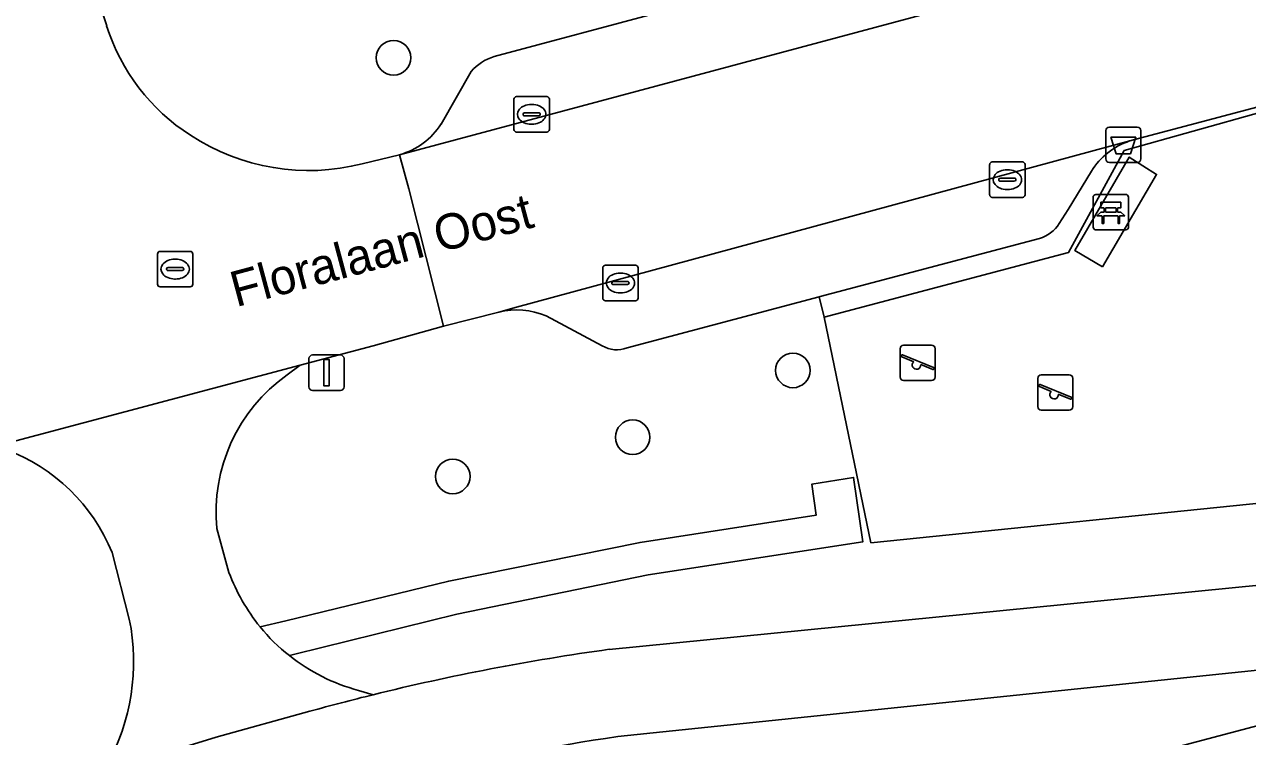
# Model space of a CAD drawing. Extents: x 162542 to 163147, y 380779 to 381521.
# Drawn here: x 162856.27 to 162890.84, y 380847.34 to 380867.46 of the extents above; entities that cross this region are included whole.
import ezdxf

# ---------------------------------------------------------------- set-up
doc = ezdxf.new("R2010")
doc.units = 0
for name, color, linetype in [('IMGEO_Afvalbak', 7, 'Continuous'), ('IMGEO_Bank', 7, 'Continuous'), ('IMGEO_Berm_groen', 7, 'Continuous'), ('IMGEO_Boom', 7, 'Continuous'), ('IMGEO_Fietspad_gesloten', 7, 'Continuous'), ('IMGEO_Fietspad_open', 7, 'Continuous'), ('IMGEO_Hek', 7, 'Continuous'), ('IMGEO_Kolk', 7, 'Continuous'), ('IMGEO_Lichtmast', 7, 'Continuous'), ('IMGEO_Openbare_ruimte_label', 7, 'Continuous'), ('IMGEO_Parkeervlak_open', 7, 'Continuous'), ('IMGEO_Rijbaan_lokaal_gesloten', 7, 'Continuous'), ('IMGEO_Rijbaan_lokaal_open', 7, 'Continuous'), ('IMGEO_Rioolput', 7, 'Continuous'), ('IMGEO_Speelvoorziening', 7, 'Continuous'), ('IMGEO_Terreindeel_zand', 7, 'Continuous'), ('IMGEO_Voetpad_open', 7, 'Continuous')]:
    doc.layers.add(name, color=color, linetype=linetype)

msp = doc.modelspace()

# ---------------------------------------------------------------- linework, layer by layer
at = {"layer": 'IMGEO_Afvalbak'}
for p, q in [((162886.838, 380863.663), (162886.838, 380864.463)), ((162886.838, 380864.463), (162886.838, 380863.663)), ((162886.938, 380864.563), (162887.728, 380864.563)), ((162887.728, 380864.563), (162886.938, 380864.563)), ((162887.828, 380864.463), (162887.828, 380863.663)), ((162887.828, 380863.663), (162887.828, 380864.463)), ((162887.728, 380863.563), (162886.938, 380863.563)), ((162886.938, 380863.563), (162887.728, 380863.563))]:
    msp.add_line(p, q, dxfattribs=at)
msp.add_lwpolyline([(162886.981, 380864.277), (162887.685, 380864.277), (162887.536, 380863.807), (162887.13, 380863.807), (162886.981, 380864.277)], dxfattribs=at)
for centre, start, end in [((162886.938, 380864.463), 90, 180), ((162886.938, 380864.463), 90, 180), ((162887.728, 380864.463), 0, 90), ((162887.728, 380864.463), 360, 90), ((162886.938, 380863.663), 180, 270), ((162886.938, 380863.663), 180, 270), ((162887.728, 380863.663), 270, 0), ((162887.728, 380863.663), 270, 0)]:
    msp.add_arc(centre, 0.1, start, end, dxfattribs=at)
at = {"layer": 'IMGEO_Bank'}
for p, q in [((162886.556, 380862.659), (162887.397, 380862.659)), ((162887.397, 380862.659), (162886.556, 380862.659)), ((162886.481, 380861.734), (162886.481, 380862.575)), ((162886.481, 380862.575), (162886.481, 380861.734)), ((162886.79, 380862.165), (162886.79, 380862.271)), ((162886.834, 380862.271), (162886.834, 380862.165)), ((162887.122, 380862.277), (162886.84, 380862.277)), ((162887.128, 380862.165), (162887.128, 380862.271)), ((162887.172, 380862.271), (162887.172, 380862.165)), ((162887.481, 380862.584), (162887.481, 380861.743)), ((162887.481, 380861.743), (162887.481, 380862.584)), ((162887.178, 380862.057), (162886.785, 380862.057)), ((162886.84, 380862.159), (162887.122, 380862.159)), ((162887.406, 380861.659), (162886.565, 380861.659)), ((162886.565, 380861.659), (162887.406, 380861.659))]:
    msp.add_line(p, q, dxfattribs=at)
for points in [[(162886.784, 380862.277), (162886.698, 380862.277), (162886.698, 380862.438), (162887.261, 380862.438), (162887.261, 380862.277), (162887.178, 380862.277)], [(162886.728, 380862.057), (162886.586, 380862.057), (162886.698, 380862.159), (162886.784, 380862.159)], [(162886.778, 380862.05), (162886.778, 380861.843), (162886.735, 380861.843), (162886.735, 380862.05)], [(162887.178, 380862.159), (162887.261, 380862.159), (162887.373, 380862.057), (162887.234, 380862.057)], [(162887.228, 380862.05), (162887.228, 380861.843), (162887.184, 380861.843), (162887.184, 380862.05)]]:
    msp.add_lwpolyline(points, dxfattribs=at)
for centre, radius, start, end in [((162886.559, 380862.581), 0.0779, 92.4484, 184.2845), ((162886.559, 380862.581), 0.0779, 92.4484, 184.2845), ((162887.403, 380862.581), 0.0779, 2.4484, 94.2845), ((162887.403, 380862.581), 0.0779, 2.4484, 94.2845), ((162886.783, 380862.27), 0.00671, 2.8957, 87.1043), ((162886.84, 380862.27), 0.00671, 92.8957, 177.1043), ((162887.122, 380862.27), 0.00671, 2.8957, 87.1043), ((162887.179, 380862.27), 0.00671, 92.8957, 177.1043), ((162886.728, 380862.05), 0.00671, 2.8957, 87.1043), ((162886.785, 380862.05), 0.00671, 92.8957, 177.1043), ((162886.783, 380862.166), 0.00671, 272.8957, 357.1043), ((162886.84, 380862.166), 0.00671, 182.8957, 267.1043), ((162887.122, 380862.166), 0.00671, 272.8957, 357.1043), ((162887.179, 380862.166), 0.00671, 182.8957, 267.1043), ((162887.177, 380862.05), 0.00671, 2.8957, 87.1043), ((162887.234, 380862.05), 0.00671, 92.8957, 177.1043), ((162886.559, 380861.737), 0.0779, 182.4484, 274.2845), ((162886.559, 380861.737), 0.0779, 182.4484, 274.2845), ((162887.403, 380861.737), 0.0779, 272.4484, 4.2845), ((162887.403, 380861.737), 0.0779, 272.4484, 4.2845)]:
    msp.add_arc(centre, radius, start, end, dxfattribs=at)
at = {"layer": 'IMGEO_Berm_groen'}
for points in [[(162906.689, 380855.667), (162918.957, 380861.257), (162914.855, 380864.892), (162908.521, 380863.174), (162907.111, 380862.791), (162906.262, 380866.511), (162906.142, 380867.036), (162904.678, 380866.643), (162904.812, 380866.12), (162906.699, 380857.861), (162892.191, 380854.037), (162880.2, 380852.818), (162878.88, 380859.195)], [(162878.88, 380859.195), (162878.734, 380859.767), (162873.306, 380858.329)], [(162869.684, 380859.337), (162868.115, 380858.934), (162866.127, 380858.381), (162864.066, 380857.834), (162863.694, 380857.561)], [(162872.6, 380858.386), (162871.014, 380859.23)], [(162862.932, 380850.444), (162863.662, 380850.614), (162868.264, 380851.737), (162873.671, 380852.831), (162878.649, 380853.597), (162878.524, 380854.473), (162879.71, 380854.667), (162879.974, 380852.848), (162873.901, 380851.912), (162868.494, 380850.798), (162863.912, 380849.667), (162863.759, 380849.63)], [(162861.711, 380853.218), (162862.051, 380851.98)], [(162859.235, 380850.664), (162858.75, 380852.541)], [(162872.799, 380849.808), (162894.025, 380851.899)], [(162824.431, 380832.389), (162826.493, 380832.801), (162834.11, 380834.458), (162855.104, 380839.076), (162875.126, 380843.473), (162879.334, 380844.51), (162880.933, 380844.954), (162897.556, 380849.355)], [(162893.39, 380849.458), (162890.677, 380849.176), (162873.044, 380847.345)], [(162865.71, 380848.647), (162866.127, 380848.527)]]:
    msp.add_lwpolyline(points, dxfattribs=at)
for centre, radius, start, end in [((162870.185, 380857.243), 2.153, 67.3499, 103.4509), ((162873.009, 380859.055), 0.784, 238.5282, 292.2401), ((162866.435, 380853.685), 4.747, 125.2655, 185.6519), ((162853.922, 380850.568), 5.216, 22.2264, 69.5168), ((162867.141, 380853.879), 5.432, 200.4572, 219.2172), ((162853.291, 380849.461), 6.065, 330.9587, 11.441), ((162881.826, 380784.778), 65.654, 97.90252, 103.83414), ((162867.115, 380853.863), 5.402, 231.5939, 254.9241), ((162885.071, 380767.054), 81.187, 98.51922, 106.48883)]:
    msp.add_arc(centre, radius, start, end, dxfattribs=at)
at = {"layer": 'IMGEO_Boom'}
for centre in [(162866.704, 380866.521), (162877.993, 380857.689), (162873.463, 380855.8), (162868.378, 380854.693)]:
    msp.add_circle(centre, 0.489, dxfattribs=at)
at = {"layer": 'IMGEO_Fietspad_gesloten'}
for points in [[(162894.025, 380851.899), (162872.799, 380849.808)], [(162873.044, 380847.345), (162890.677, 380849.176), (162893.39, 380849.458)], [(162864.337, 380848.059), (162861.691, 380847.329), (162858.476, 380846.342), (162852.243, 380844.428), (162843.043, 380841.7), (162835.328, 380839.535), (162824.753, 380836.9), (162817.995, 380835.114), (162815.905, 380834.53), (162815.481, 380834.42), (162810.305, 380833.08), (162802.763, 380831.187), (162796.582, 380829.816)]]:
    msp.add_lwpolyline(points, dxfattribs=at)
for centre, radius, start, end in [((162881.826, 380784.778), 65.654, 97.90252, 103.83414), ((162882.382, 380782.698), 67.806, 103.87043, 105.43386), ((162885.071, 380767.054), 81.187, 98.51922, 106.48883)]:
    msp.add_arc(centre, radius, start, end, dxfattribs=at)
at = {"layer": 'IMGEO_Fietspad_open'}
for points in [[(162863.694, 380857.561), (162864.066, 380857.834), (162855.449, 380855.545), (162855.747, 380855.454)], [(162862.051, 380851.98), (162861.711, 380853.218)], [(162858.75, 380852.541), (162859.235, 380850.664)], [(162866.127, 380848.527), (162865.71, 380848.647)], [(162858.593, 380846.517), (162858.476, 380846.342), (162861.691, 380847.329), (162864.337, 380848.059)]]:
    msp.add_lwpolyline(points, dxfattribs=at)
for centre, radius, start, end in [((162866.435, 380853.685), 4.747, 125.2655, 185.6519), ((162853.922, 380850.568), 5.216, 22.2264, 69.5168), ((162867.141, 380853.879), 5.432, 200.4572, 219.2172), ((162853.291, 380849.461), 6.065, 330.9587, 11.441), ((162867.143, 380853.895), 5.445, 219.3367, 231.5711), ((162867.115, 380853.863), 5.402, 231.5939, 254.9241), ((162882.382, 380782.698), 67.806, 103.87043, 105.43386)]:
    msp.add_arc(centre, radius, start, end, dxfattribs=at)
at = {"layer": 'IMGEO_Hek'}
for points in [[(162904.812, 380866.12), (162906.699, 380857.861), (162892.191, 380854.037), (162880.2, 380852.818), (162878.88, 380859.195)], [(162887.361, 380863.896), (162893.213, 380865.542), (162896.028, 380863.75), (162904.812, 380866.12)], [(162878.88, 380859.195), (162885.788, 380861.015), (162887.361, 380863.896)]]:
    msp.add_lwpolyline(points, dxfattribs=at)
at = {"layer": 'IMGEO_Kolk'}
for p, q in [((162870.183, 380865.423), (162871.035, 380865.423)), ((162870.108, 380864.497), (162870.108, 380865.349)), ((162870.596, 380865.203), (162870.621, 380865.203)), ((162871.109, 380865.349), (162871.109, 380864.497)), ((162870.367, 380864.917), (162870.367, 380864.929)), ((162870.805, 380864.88), (162870.407, 380864.88)), ((162870.41, 380864.966), (162870.808, 380864.966)), ((162870.851, 380864.929), (162870.851, 380864.917)), ((162871.035, 380864.423), (162870.183, 380864.423)), ((162870.619, 380864.643), (162870.594, 380864.643)), ((162883.555, 380862.651), (162883.555, 380863.503)), ((162883.63, 380863.577), (162884.482, 380863.577)), ((162884.043, 380863.357), (162884.068, 380863.357)), ((162884.556, 380863.503), (162884.556, 380862.651)), ((162883.814, 380863.071), (162883.814, 380863.083)), ((162884.252, 380863.034), (162883.854, 380863.034)), ((162883.857, 380863.12), (162884.255, 380863.12)), ((162884.298, 380863.083), (162884.298, 380863.071)), ((162884.066, 380862.797), (162884.041, 380862.797)), ((162884.482, 380862.577), (162883.63, 380862.577)), ((162872.617, 380859.731), (162872.617, 380860.583)), ((162872.692, 380860.657), (162873.544, 380860.657)), ((162873.618, 380860.583), (162873.618, 380859.731)), ((162872.919, 380860.2), (162873.317, 380860.2)), ((162873.105, 380860.437), (162873.13, 380860.437)), ((162872.876, 380860.151), (162872.876, 380860.163)), ((162873.314, 380860.114), (162872.916, 380860.114)), ((162873.128, 380859.877), (162873.103, 380859.877)), ((162873.36, 380860.163), (162873.36, 380860.151)), ((162873.544, 380859.657), (162872.692, 380859.657))]:
    msp.add_line(p, q, dxfattribs=at)
for points in [[(162870.183, 380865.423), (162871.035, 380865.423)], [(162870.108, 380864.497), (162870.108, 380865.349)], [(162871.109, 380865.349), (162871.109, 380864.497)], [(162871.035, 380864.423), (162870.183, 380864.423)], [(162883.555, 380862.651), (162883.555, 380863.503)], [(162883.63, 380863.577), (162884.482, 380863.577)], [(162884.556, 380863.503), (162884.556, 380862.651)], [(162884.482, 380862.577), (162883.63, 380862.577)], [(162872.617, 380859.731), (162872.617, 380860.583)], [(162872.692, 380860.657), (162873.544, 380860.657)], [(162873.618, 380860.583), (162873.618, 380859.731)], [(162873.544, 380859.657), (162872.692, 380859.657)]]:
    msp.add_lwpolyline(points, dxfattribs=at)
for centre, radius, start, end in [((162870.185, 380865.347), 0.0765, 91.552, 178.448), ((162870.185, 380865.347), 0.0765, 91.552, 178.448), ((162871.033, 380865.347), 0.0765, 1.552, 88.448), ((162871.033, 380865.347), 0.0765, 1.552, 88.448), ((162870.407, 380864.926), 0.0403, 85.8775, 175.7526), ((162870.404, 380864.916), 0.0366, 178.938, 274.7102), ((162870.808, 380864.923), 0.043, 264.8664, 352.4533), ((162870.812, 380864.928), 0.0386, 1.7309, 96.639), ((162870.185, 380864.499), 0.0765, 181.552, 268.448), ((162870.185, 380864.499), 0.0765, 181.552, 268.448), ((162871.033, 380864.499), 0.0765, 271.552, 358.448), ((162871.033, 380864.499), 0.0765, 271.552, 358.448), ((162883.632, 380863.501), 0.0765, 91.552, 178.448), ((162883.632, 380863.501), 0.0765, 91.552, 178.448), ((162884.48, 380863.501), 0.0765, 1.552, 88.448), ((162884.48, 380863.501), 0.0765, 1.552, 88.448), ((162883.854, 380863.08), 0.0403, 85.8775, 175.7526), ((162883.851, 380863.07), 0.0366, 178.938, 274.7102), ((162884.255, 380863.077), 0.043, 264.8664, 352.4533), ((162884.259, 380863.082), 0.0386, 1.7309, 96.639), ((162883.632, 380862.653), 0.0765, 181.552, 268.448), ((162883.632, 380862.653), 0.0765, 181.552, 268.448), ((162884.48, 380862.653), 0.0765, 271.552, 358.448), ((162884.48, 380862.653), 0.0765, 271.552, 358.448), ((162872.694, 380860.581), 0.0765, 91.552, 178.448), ((162872.694, 380860.581), 0.0765, 91.552, 178.448), ((162873.542, 380860.581), 0.0765, 1.552, 88.448), ((162873.542, 380860.581), 0.0765, 1.552, 88.448), ((162872.916, 380860.16), 0.0403, 85.8775, 175.7526), ((162873.321, 380860.162), 0.0386, 1.7309, 96.639), ((162872.913, 380860.15), 0.0366, 178.938, 274.7102), ((162873.317, 380860.157), 0.043, 264.8664, 352.4533), ((162872.694, 380859.733), 0.0765, 181.552, 268.448), ((162872.694, 380859.733), 0.0765, 181.552, 268.448), ((162873.542, 380859.733), 0.0765, 271.552, 358.448), ((162873.542, 380859.733), 0.0765, 271.552, 358.448)]:
    msp.add_arc(centre, radius, start, end, dxfattribs=at)
for centre, major_axis, ratio, start_param, end_param in [((162870.595, 380864.923), (-0.387, 0.002), 0.722429, 4.712389, 7.853982), ((162870.62, 380864.923), (-0.39, 0.002), 0.717154, 1.570796, 4.712389), ((162884.042, 380863.077), (-0.387, 0.002), 0.722429, 4.712389, 7.853982), ((162884.067, 380863.077), (-0.39, 0.002), 0.717154, 1.570796, 4.712389), ((162873.104, 380860.157), (-0.387, 0.002), 0.722429, 4.712389, 7.853982), ((162873.129, 380860.157), (-0.39, 0.002), 0.717154, 1.570796, 4.712389)]:
    msp.add_ellipse(centre, major_axis=major_axis, ratio=ratio, start_param=start_param, end_param=end_param, dxfattribs=at)
at = {"layer": 'IMGEO_Lichtmast'}
for p, q in [((162864.414, 380858.124), (162865.204, 380858.124)), ((162865.204, 380858.124), (162864.414, 380858.124)), ((162864.314, 380857.224), (162864.314, 380858.024)), ((162864.314, 380858.024), (162864.314, 380857.224)), ((162865.304, 380858.024), (162865.304, 380857.224)), ((162865.304, 380857.224), (162865.304, 380858.024)), ((162865.204, 380857.124), (162864.414, 380857.124)), ((162864.414, 380857.124), (162865.204, 380857.124))]:
    msp.add_line(p, q, dxfattribs=at)
msp.add_lwpolyline([(162864.734, 380857.999), (162864.884, 380857.999), (162864.884, 380857.249), (162864.734, 380857.249), (162864.734, 380857.999)], dxfattribs=at)
for centre, start, end in [((162864.414, 380858.024), 90, 180), ((162864.414, 380858.024), 90, 180), ((162865.204, 380858.024), 0, 90), ((162865.204, 380858.024), 360, 90), ((162864.414, 380857.224), 180, 270), ((162864.414, 380857.224), 180, 270), ((162865.204, 380857.224), 270, 0), ((162865.204, 380857.224), 270, 0)]:
    msp.add_arc(centre, 0.1, start, end, dxfattribs=at)
at = {"layer": 'IMGEO_Parkeervlak_open'}
for points in [[(162903.118, 380875.528), (162869.544, 380866.553)], [(162866.875, 380863.78), (162904.543, 380873.87), (162906.727, 380874.419)], [(162868.902, 380866.132), (162868.05, 380864.649)], [(162887.511, 380864.171), (162887.623, 380864.206), (162870.078, 380859.444), (162869.918, 380859.401), (162869.684, 380859.337)], [(162885.524, 380861.835), (162885.775, 380862.232), (162886.432, 380863.315)], [(162873.306, 380858.329), (162878.734, 380859.767), (162878.76, 380859.774), (162884.962, 380861.417)], [(162871.014, 380859.23), (162872.6, 380858.386)]]:
    msp.add_lwpolyline(points, dxfattribs=at)
for centre, radius, start, end in [((162869.914, 380865.289), 1.317, 106.3061, 140.2047), ((162866.318, 380865.762), 2.058, 285.6936, 327.2778), ((162888.17, 380862.232), 2.048, 108.7745, 148.0774), ((162884.65, 380862.423), 1.053, 287.2162, 326.0655), ((162870.185, 380857.243), 2.153, 67.3499, 103.4509), ((162873.009, 380859.055), 0.784, 238.5282, 292.2401)]:
    msp.add_arc(centre, radius, start, end, dxfattribs=at)
at = {"layer": 'IMGEO_Rijbaan_lokaal_gesloten'}
msp.add_lwpolyline([(162931.988, 380858.569), (162897.556, 380849.355), (162880.933, 380844.954), (162879.334, 380844.51), (162875.126, 380843.473), (162855.104, 380839.076), (162834.11, 380834.458), (162826.493, 380832.801), (162824.431, 380832.389), (162822.033, 380831.864), (162819.935, 380831.402), (162817.621, 380830.842), (162813.444, 380829.921), (162808.745, 380828.931), (162803.468, 380827.752), (162794.748, 380825.838)], dxfattribs=at)
at = {"layer": 'IMGEO_Rijbaan_lokaal_open'}
msp.add_lwpolyline([(162887.623, 380864.206), (162892.568, 380865.51), (162907.929, 380869.578), (162906.727, 380874.419), (162904.543, 380873.87), (162866.875, 380863.78), (162867.139, 380862.821), (162868.115, 380858.934), (162869.684, 380859.337), (162869.918, 380859.401), (162870.078, 380859.444)], close=True, dxfattribs=at)
for points in [[(162858.595, 380867.425), (162858.186, 380868.698), (162857.86, 380868.606), (162854.491, 380867.654), (162853.934, 380867.497), (162854.24, 380866.34)], [(162850.373, 380859.44), (162849.529, 380859.171), (162849.414, 380859.155), (162850.152, 380856.515), (162850.723, 380854.309), (162850.8, 380854.329), (162854.673, 380855.339), (162855.449, 380855.545), (162864.066, 380857.834), (162866.127, 380858.381), (162868.115, 380858.934), (162867.139, 380862.821), (162866.875, 380863.78)], [(162866.875, 380863.78), (162865.819, 380863.525)]]:
    msp.add_lwpolyline(points, dxfattribs=at)
for centre, radius, start, end in [((162864.063, 380869.156), 5.736, 197.5652, 237.2689), ((162864.307, 380869.449), 6.114, 236.8361, 284.3196)]:
    msp.add_arc(centre, radius, start, end, dxfattribs=at)
at = {"layer": 'IMGEO_Rioolput'}
for p, q in [((162860.03, 380860.124), (162860.03, 380860.976)), ((162860.105, 380861.05), (162860.957, 380861.05)), ((162861.031, 380860.976), (162861.031, 380860.124)), ((162860.289, 380860.544), (162860.289, 380860.556)), ((162860.332, 380860.593), (162860.73, 380860.593)), ((162860.518, 380860.83), (162860.543, 380860.83)), ((162860.773, 380860.556), (162860.773, 380860.544)), ((162860.727, 380860.507), (162860.329, 380860.507)), ((162860.541, 380860.27), (162860.516, 380860.27)), ((162860.957, 380860.05), (162860.105, 380860.05))]:
    msp.add_line(p, q, dxfattribs=at)
for points in [[(162860.03, 380860.124), (162860.03, 380860.976)], [(162860.105, 380861.05), (162860.957, 380861.05)], [(162861.031, 380860.976), (162861.031, 380860.124)], [(162860.957, 380860.05), (162860.105, 380860.05)]]:
    msp.add_lwpolyline(points, dxfattribs=at)
for centre, radius, start, end in [((162860.107, 380860.974), 0.0765, 91.552, 178.448), ((162860.107, 380860.974), 0.0765, 91.552, 178.448), ((162860.955, 380860.974), 0.0765, 1.552, 88.448), ((162860.955, 380860.974), 0.0765, 1.552, 88.448), ((162860.329, 380860.553), 0.0403, 85.8775, 175.7526), ((162860.326, 380860.543), 0.0366, 178.938, 274.7102), ((162860.73, 380860.55), 0.043, 264.8664, 352.4533), ((162860.734, 380860.555), 0.0386, 1.7309, 96.639), ((162860.107, 380860.126), 0.0765, 181.552, 268.448), ((162860.107, 380860.126), 0.0765, 181.552, 268.448), ((162860.955, 380860.126), 0.0765, 271.552, 358.448), ((162860.955, 380860.126), 0.0765, 271.552, 358.448)]:
    msp.add_arc(centre, radius, start, end, dxfattribs=at)
for centre, major_axis, ratio, start_param, end_param in [((162860.517, 380860.55), (-0.387, 0.002), 0.722429, 4.712389, 7.853982), ((162860.542, 380860.55), (-0.39, 0.002), 0.717154, 1.570796, 4.712389)]:
    msp.add_ellipse(centre, major_axis=major_axis, ratio=ratio, start_param=start_param, end_param=end_param, dxfattribs=at)
at = {"layer": 'IMGEO_Speelvoorziening'}
for p, q in [((162881.024, 380857.502), (162881.024, 380858.302)), ((162881.024, 380858.302), (162881.024, 380857.502)), ((162881.093, 380858.127), (162881.969, 380857.774)), ((162881.124, 380858.402), (162881.914, 380858.402)), ((162881.914, 380858.402), (162881.124, 380858.402)), ((162882.014, 380858.302), (162882.014, 380857.502)), ((162882.014, 380857.502), (162882.014, 380858.302)), ((162881.407, 380857.93), (162881.068, 380858.067)), ((162881.945, 380857.714), (162881.605, 380857.851)), ((162884.915, 380856.664), (162884.915, 380857.464)), ((162884.915, 380857.464), (162884.915, 380856.664)), ((162885.015, 380857.564), (162885.805, 380857.564)), ((162885.805, 380857.564), (162885.015, 380857.564)), ((162885.905, 380857.464), (162885.905, 380856.664)), ((162885.905, 380856.664), (162885.905, 380857.464)), ((162881.914, 380857.402), (162881.124, 380857.402)), ((162881.124, 380857.402), (162881.914, 380857.402)), ((162885.298, 380857.092), (162884.959, 380857.229)), ((162884.984, 380857.289), (162885.86, 380856.936)), ((162885.836, 380856.876), (162885.496, 380857.013)), ((162885.805, 380856.564), (162885.015, 380856.564)), ((162885.015, 380856.564), (162885.805, 380856.564))]:
    msp.add_line(p, q, dxfattribs=at)
for centre, radius, start, end in [((162881.124, 380858.302), 0.1, 90, 180), ((162881.124, 380858.302), 0.1, 90, 180), ((162881.081, 380858.097), 0.0327, 68.078, 248.078), ((162881.914, 380858.302), 0.1, 0, 90), ((162881.914, 380858.302), 0.1, 360, 90), ((162881.486, 380857.84), 0.12, 130.9928, 5.1632), ((162881.957, 380857.744), 0.0327, 248.078, 68.078), ((162881.124, 380857.502), 0.1, 180, 270), ((162881.124, 380857.502), 0.1, 180, 270), ((162881.914, 380857.502), 0.1, 270, 0), ((162881.914, 380857.502), 0.1, 270, 0), ((162885.015, 380857.464), 0.1, 90, 180), ((162885.015, 380857.464), 0.1, 90, 180), ((162885.805, 380857.464), 0.1, 0, 90), ((162885.805, 380857.464), 0.1, 360, 90), ((162884.972, 380857.259), 0.0327, 68.078, 248.078), ((162885.377, 380857.002), 0.12, 130.9928, 5.1632), ((162885.848, 380856.906), 0.0327, 248.078, 68.078), ((162885.015, 380856.664), 0.1, 180, 270), ((162885.015, 380856.664), 0.1, 180, 270), ((162885.805, 380856.664), 0.1, 270, 0), ((162885.805, 380856.664), 0.1, 270, 0)]:
    msp.add_arc(centre, radius, start, end, dxfattribs=at)
at = {"layer": 'IMGEO_Terreindeel_zand'}
for points in [[(162904.812, 380866.12), (162896.028, 380863.75), (162893.213, 380865.542), (162887.361, 380863.896), (162885.788, 380861.015), (162878.88, 380859.195), (162880.2, 380852.818), (162892.191, 380854.037), (162906.699, 380857.861)], [(162886.743, 380860.611), (162885.965, 380861.073), (162887.5, 380863.713), (162888.271, 380863.223)]]:
    msp.add_lwpolyline(points, close=True, dxfattribs=at)
at = {"layer": 'IMGEO_Voetpad_open'}
for points in [[(162869.544, 380866.553), (162903.118, 380875.528)], [(162864.98, 380870.625), (162858.186, 380868.698), (162858.595, 380867.425)], [(162885.788, 380861.015), (162887.361, 380863.896), (162893.213, 380865.542), (162896.028, 380863.75), (162904.812, 380866.12), (162904.678, 380866.643), (162896.241, 380864.38)], [(162868.05, 380864.649), (162868.902, 380866.132)], [(162892.622, 380865.522), (162892.568, 380865.51), (162887.623, 380864.206), (162887.511, 380864.171)], [(162865.819, 380863.525), (162866.875, 380863.78)], [(162886.432, 380863.315), (162885.775, 380862.232), (162885.524, 380861.835)], [(162884.962, 380861.417), (162878.76, 380859.774), (162878.734, 380859.767), (162878.88, 380859.195), (162885.788, 380861.015)], [(162879.974, 380852.848), (162879.71, 380854.667), (162878.524, 380854.473), (162878.649, 380853.597), (162873.671, 380852.831), (162868.264, 380851.737), (162863.662, 380850.614), (162862.932, 380850.444)], [(162863.759, 380849.63), (162863.912, 380849.667), (162868.494, 380850.798), (162873.901, 380851.912), (162879.974, 380852.848)]]:
    msp.add_lwpolyline(points, dxfattribs=at)
msp.add_lwpolyline([(162886.743, 380860.611), (162888.271, 380863.223), (162887.5, 380863.713), (162885.965, 380861.073)], close=True, dxfattribs=at)
for centre, radius, start, end in [((162864.063, 380869.156), 5.736, 197.5652, 237.2689), ((162869.914, 380865.289), 1.317, 106.3061, 140.2047), ((162864.307, 380869.449), 6.114, 236.8361, 284.3196), ((162866.318, 380865.762), 2.058, 285.6936, 327.2778), ((162888.17, 380862.232), 2.048, 108.7745, 148.0774), ((162884.65, 380862.423), 1.053, 287.2162, 326.0655), ((162867.143, 380853.895), 5.445, 219.3367, 231.5711)]:
    msp.add_arc(centre, radius, start, end, dxfattribs=at)

# ---------------------------------------------------------------- texts
at = {"layer": 'IMGEO_Openbare_ruimte_label'}
msp.add_text('Floralaan Oost', height=1, rotation=15.0089, dxfattribs=at).set_placement((162862.252, 380859.472))

doc.saveas('drawing.dxf')
